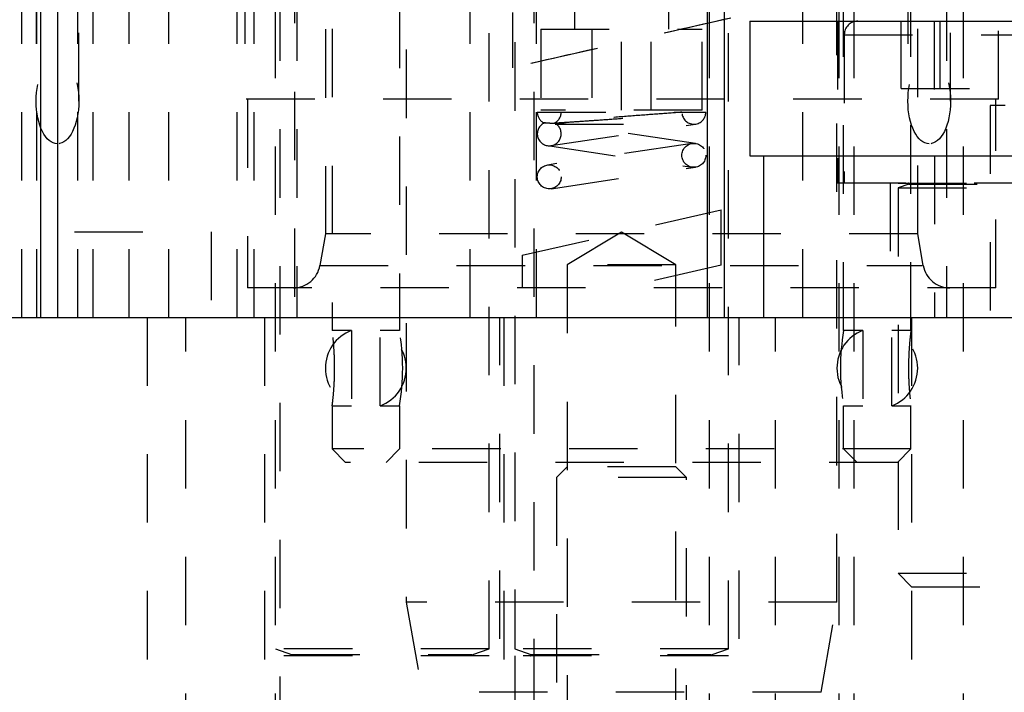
# Model space of a CAD drawing. Header units: inches. Extents: x 1880 to 2363, y -453 to -54.
# Tile 441 of 656: x 1905.547 to 1906.987, y -151.526 to -150.543. Entities that reach past the tile are written whole.
import ezdxf

# ---------------------------------------------------------------- set-up
doc = ezdxf.new("R2010")
doc.units = ezdxf.units.IN
doc.header["$LTSCALE"] = 0.5
doc.header["$MEASUREMENT"] = 0
doc.linetypes.add('HIDDEN', pattern=[0.225, 0.15, -0.075])
doc.layers.add('SID-M-H', color=4, linetype='HIDDEN')
doc.layers.add('SID-M-S', color=105, linetype='Continuous')

msp = doc.modelspace()

# ---------------------------------------------------------------- linework, layer by layer
at = {"layer": 'SID-M-H'}
for p, q in [((1905.55067, -150.9782), (1905.55067, -147.4432)), ((1905.57267, -150.9782), (1905.57267, -147.4432)), ((1905.63267, -150.9782), (1905.63267, -147.4432)), ((1905.65467, -150.9782), (1905.65467, -147.4432)), ((1906.74567, -153.2282), (1906.74567, -147.4432)), ((1906.76767, -153.2282), (1906.76767, -147.4432)), ((1906.11271, -149.38667), (1906.11271, -151.39454)), ((1905.87649, -149.4782), (1905.87649, -150.6593)), ((1906.30267, -149.4782), (1906.30267, -150.9782)), ((1906.74263, -151.39454), (1906.74263, -149.4782)), ((1906.97885, -150.6593), (1906.97885, -149.4782)), ((1905.92767, -149.5032), (1905.92767, -153.2282)), ((1905.95267, -149.5032), (1905.95267, -150.9782)), ((1906.90267, -149.5032), (1906.90267, -150.9782)), ((1906.92767, -153.2282), (1906.92767, -149.5032)), ((1905.9946, -149.55694), (1905.9946, -150.85615)), ((1906.00444, -149.55635), (1906.00444, -150.9973)), ((1906.38436, -149.55694), (1906.38436, -150.67505)), ((1906.47097, -150.67505), (1906.47097, -149.55694)), ((1906.85089, -150.9973), (1906.85089, -149.55635)), ((1906.86074, -150.85615), (1906.86074, -149.55694)), ((1906.10286, -149.71383), (1906.10286, -150.9973)), ((1906.75247, -150.9973), (1906.75247, -149.71383)), ((1905.94917, -149.8482), (1905.94917, -150.9782)), ((1906.20617, -150.9782), (1906.20617, -149.8482)), ((1906.29917, -149.8482), (1906.29917, -153.2282)), ((1906.55617, -153.2282), (1906.55617, -149.8482)), ((1905.92142, -153.2282), (1905.92142, -150.37595)), ((1906.23392, -151.46271), (1906.23392, -150.37595)), ((1906.27142, -150.37595), (1906.27142, -151.46271)), ((1906.58392, -151.46271), (1906.58392, -150.37595)), ((1905.57142, -150.4782), (1905.57142, -150.66195)), ((1905.63392, -150.66195), (1905.63392, -150.4782)), ((1905.70767, -150.9782), (1905.70767, -150.4782)), ((1905.76517, -150.4782), (1905.76517, -150.9782)), ((1905.86517, -150.4782), (1905.86517, -150.9782)), ((1905.89017, -150.9782), (1905.89017, -150.4782)), ((1906.69267, -150.9782), (1906.69267, -150.4782)), ((1906.84642, -150.4782), (1906.84642, -150.66195)), ((1906.90892, -150.66195), (1906.90892, -150.4782)), ((1906.35877, -150.51757), (1906.35877, -150.55694)), ((1906.49656, -150.55694), (1906.49656, -150.51757)), ((1906.26804, -150.53234), (1906.26804, -150.61308)), ((1906.5873, -150.54055), (1906.26804, -150.61308)), ((1906.74354, -150.54513), (1906.74354, -150.78135)), ((1906.83658, -150.64356), (1906.83658, -150.54513)), ((1906.88465, -150.54513), (1906.88465, -150.74198)), ((1906.8934, -150.64356), (1906.8934, -150.54513)), ((1906.30956, -150.55694), (1906.54578, -150.55694)), ((1906.30956, -150.55694), (1906.30956, -150.67505)), ((1906.42767, -150.67505), (1906.42767, -150.55694)), ((1906.54578, -150.67505), (1906.54578, -150.55694)), ((1906.75338, -150.56482), (1907.39525, -150.56482)), ((1906.75338, -150.56482), (1906.75338, -150.78135)), ((1906.83658, -150.64356), (1907.06388, -150.64356)), ((1906.97885, -150.6593), (1905.87649, -150.6593)), ((1905.88042, -150.6593), (1905.88042, -150.93489)), ((1907.38867, -150.6682), (1906.96667, -150.6682)), ((1906.96667, -150.6682), (1906.96667, -150.9782)), ((1906.97491, -150.93489), (1906.97491, -150.6593)), ((1906.30442, -150.6782), (1906.51592, -150.6782)), ((1906.54578, -150.67505), (1906.30956, -150.67505)), ((1906.32449, -150.72701), (1906.53599, -150.69551)), ((1906.33049, -150.6957), (1906.53342, -150.6957)), ((1906.53599, -150.72389), (1906.34133, -150.6949)), ((1906.53084, -150.72389), (1906.31934, -150.75539)), ((1906.31934, -150.72701), (1906.53084, -150.75851)), ((1906.88527, -150.74198), (1906.88527, -150.9782)), ((1906.32449, -150.79001), (1906.53599, -150.75851)), ((1906.74354, -150.78135), (1907.40692, -150.78135)), ((1906.82031, -150.78135), (1906.82031, -150.9782)), ((1906.83212, -150.78135), (1906.83212, -150.78175)), ((1906.83212, -150.78175), (1907.06834, -150.78175)), ((1906.84761, -150.78327), (1906.83212, -150.78891)), ((1906.84761, -150.78327), (1907.0511, -150.78327)), ((1906.83212, -150.78891), (1907.06834, -150.78891)), ((1906.83212, -150.78891), (1906.83212, -151.35222)), ((1906.28221, -150.88719), (1906.57312, -150.8211)), ((1906.57312, -150.90185), (1906.57312, -150.8211)), ((1903.82767, -150.8532), (1905.82767, -150.8532)), ((1905.82767, -150.8532), (1905.82767, -150.9782)), ((1906.42767, -150.85362), (1906.34817, -150.90139)), ((1906.50717, -150.90139), (1906.42767, -150.85362)), ((1905.9946, -150.85615), (1905.98645, -150.90236)), ((1906.86074, -150.85615), (1905.9946, -150.85615)), ((1906.86888, -150.90236), (1906.86074, -150.85615)), ((1906.28221, -150.88719), (1906.28221, -150.93489)), ((1905.98645, -150.90236), (1906.86711, -150.90236)), ((1906.50717, -150.90139), (1906.34817, -150.90139)), ((1906.34817, -150.90139), (1906.34817, -151.59139)), ((1906.57312, -150.90185), (1906.42767, -150.93489)), ((1906.50717, -151.59139), (1906.50717, -150.90139)), ((1906.97491, -150.93489), (1905.88042, -150.93489)), ((1905.73392, -150.9782), (1905.73392, -153.2282)), ((1905.79017, -153.2282), (1905.79017, -150.9782)), ((1905.90567, -150.9782), (1905.90567, -152.8482)), ((1906.24967, -152.8482), (1906.24967, -150.9782)), ((1906.25567, -150.9782), (1906.25567, -152.8482)), ((1906.59967, -152.8482), (1906.59967, -150.9782)), ((1906.65267, -153.2282), (1906.65267, -150.9782)), ((1906.8518, -150.9782), (1906.8518, -151.6682)), ((1906.03245, -150.9973), (1906.0042, -150.9973)), ((1906.07485, -151.10753), (1906.07485, -150.9973)), ((1906.10287, -150.9973), (1906.07485, -150.9973)), ((1906.78048, -150.9973), (1906.75247, -150.9973)), ((1906.78048, -150.9973), (1906.78048, -151.10753)), ((1906.82288, -151.10753), (1906.82288, -150.9973)), ((1906.85114, -150.9973), (1906.82288, -150.9973)), ((1906.0042, -151.10753), (1906.03245, -151.10753)), ((1906.00444, -151.10753), (1906.00444, -151.17052)), ((1906.07485, -151.10753), (1906.10286, -151.10753)), ((1906.10286, -151.10753), (1906.10286, -151.17052)), ((1906.75247, -151.17052), (1906.75247, -151.10753)), ((1906.75247, -151.10753), (1906.78048, -151.10753)), ((1906.82288, -151.10753), (1906.85114, -151.10753)), ((1906.85089, -151.17052), (1906.85089, -151.10753)), ((1906.85089, -151.17052), (1906.00444, -151.17052)), ((1906.00444, -151.17052), (1906.02412, -151.19021)), ((1906.10286, -151.17052), (1906.08318, -151.19021)), ((1906.77215, -151.19021), (1906.75247, -151.17052)), ((1906.83121, -151.19021), (1906.85089, -151.17052)), ((1906.83121, -151.19021), (1906.02412, -151.19021)), ((1906.34817, -151.19671), (1906.33267, -151.21221)), ((1906.50717, -151.19671), (1906.34817, -151.19671)), ((1906.52267, -151.21221), (1906.50717, -151.19671)), ((1906.52267, -151.21221), (1906.33267, -151.21221)), ((1906.33267, -151.21221), (1906.33267, -151.81567)), ((1906.52267, -151.81567), (1906.52267, -151.21221)), ((1906.83212, -151.35222), (1907.06834, -151.35222)), ((1906.83212, -151.35222), (1906.8518, -151.3719)), ((1906.8518, -151.3719), (1907.04865, -151.3719)), ((1906.74263, -151.39454), (1906.11271, -151.39454)), ((1906.11271, -151.39454), (1906.13594, -151.52632)), ((1906.71939, -151.52632), (1906.74263, -151.39454)), ((1906.23392, -151.46271), (1905.92142, -151.46271)), ((1905.92142, -151.46271), (1905.94497, -151.47128)), ((1906.23392, -151.47281), (1905.92142, -151.47281)), ((1905.94497, -151.47128), (1906.20855, -151.47128)), ((1906.21036, -151.47128), (1906.23392, -151.46271)), ((1906.23392, -152.8482), (1906.23392, -151.47281)), ((1906.58392, -151.46271), (1906.27142, -151.46271)), ((1906.27142, -151.46271), (1906.29497, -151.47128)), ((1906.58392, -151.47281), (1906.27142, -151.47281)), ((1906.27142, -151.47281), (1906.27142, -152.8482)), ((1906.29497, -151.47128), (1906.55855, -151.47128)), ((1906.56036, -151.47128), (1906.58392, -151.46271)), ((1906.58392, -152.8482), (1906.58392, -151.47281)), ((1906.71939, -151.52632), (1906.13594, -151.52632))]:
    msp.add_line(p, q, dxfattribs=at)
for centre in [(1906.53342, -150.7412), (1906.32192, -150.7727)]:
    msp.add_circle(centre, 0.0175, dxfattribs=at)
for centre, radius, start, end in [((1906.77306, -150.56482), 0.01969, 90, 180), ((1906.32192, -150.6782), 0.0175, 180, 244.1949), ((1906.32192, -150.6782), 0.0175, 294.60211, 0), ((1906.53342, -150.6782), 0.0175, 188.47114, 0), ((1906.32192, -150.7097), 0.0175, 115.84193, 64.15807), ((1906.84734, -150.78253), 0.000787, 290, 90), ((1905.94768, -150.89552), 0.03937, 270.00001, 350), ((1906.90766, -150.89552), 0.03937, 190, 269.99999), ((1906.05365, -151.05241), 0.05906, 111.07679, 248.97702), ((1906.05365, -151.05241), 0.05906, 291.06173, 68.97337), ((1905.78047, -151.05241), 0.32707, 350.29778, 9.70005), ((1906.80168, -151.05241), 0.05906, 111.07679, 248.97702), ((1907.07486, -151.05242), 0.32707, 170.29778, 189.70005), ((1906.80168, -151.05241), 0.05906, 291.06173, 68.97337), ((1905.9447, -151.47202), 0.000787, 270, 70), ((1906.21063, -151.47202), 0.000787, 110, 270), ((1906.2947, -151.47202), 0.000787, 270, 70), ((1906.56063, -151.47202), 0.000787, 110, 270)]:
    msp.add_arc(centre, radius, start, end, dxfattribs=at)
for centre in [(1905.60267, -150.66195), (1906.87767, -150.66195)]:
    msp.add_ellipse(centre, major_axis=(0, -0.0625), ratio=0.5, dxfattribs=at)
msp.add_open_spline([(1906.5873, -150.54055), (1906.53409, -150.55264), (1906.42767, -150.57681), (1906.32125, -150.60099), (1906.26804, -150.61308)], degree=3, dxfattribs=at)
for points, knots in [([(1906.51592, -150.6782), (1906.5147, -150.67829), (1906.50384, -150.6791), (1906.47927, -150.68094), (1906.43957, -150.68395), (1906.39949, -150.68704), (1906.3635, -150.68987), (1906.33556, -150.69213), (1906.31755, -150.69366), (1906.31537, -150.69386), (1906.31429, -150.69395)], [0, 0, 0, 0, 0.0183197, 0.1635643, 0.3063496, 0.4467904, 0.5854506, 0.7233058, 0.8622416, 1, 1, 1, 1]), ([(1906.32954, -150.69395), (1906.32964, -150.69395), (1906.33008, -150.69392), (1906.33731, -150.69345), (1906.35663, -150.69216), (1906.38378, -150.69029), (1906.41511, -150.68809), (1906.44687, -150.68582), (1906.4756, -150.68375), (1906.49841, -150.68208), (1906.51005, -150.68123), (1906.51389, -150.68094), (1906.51505, -150.68086), (1906.51547, -150.68083), (1906.51577, -150.6808), (1906.51594, -150.68079), (1906.51608, -150.68078), (1906.5161, -150.68078), (1906.51611, -150.68078)], [0, 0, 0, 0, 0.0309821, 0.1390962, 0.2504876, 0.3623209, 0.4730784, 0.5820155, 0.6889003, 0.7939871, 0.8989406, 0.9391461, 0.9491777, 0.9666759, 0.9710489, 0.9804409, 0.9899847, 1, 1, 1, 1]), ([(1906.51592, -150.6782), (1906.5221, -150.6782), (1906.53675, -150.6782), (1906.54879, -150.6782), (1906.55029, -150.6782), (1906.55092, -150.6782)], [0, 0, 0, 0, 0.2983871, 0.7068158, 1, 1, 1, 1]), ([(1906.32954, -150.69395), (1906.33055, -150.69405), (1906.33205, -150.6942), (1906.3395, -150.69493), (1906.34361, -150.69533), (1906.34556, -150.69554), (1906.34632, -150.69564), (1906.3465, -150.69568), (1906.34645, -150.6957), (1906.34631, -150.6957), (1906.34607, -150.6957), (1906.34578, -150.69569), (1906.34531, -150.69568), (1906.34413, -150.69562), (1906.3404, -150.69543), (1906.33143, -150.69491), (1906.31971, -150.69425), (1906.3146, -150.69397), (1906.31433, -150.69395), (1906.31429, -150.69395)], [0, 0, 0, 0, 0.23796142, 0.35586481, 0.41395627, 0.44300957, 0.45767228, 0.46502019, 0.46814497, 0.47130467, 0.47318958, 0.47507535, 0.47774085, 0.48267955, 0.49891534, 0.56383282, 0.73653813, 0.95560216, 1, 1, 1, 1]), ([(1906.00444, -151.10753), (1906.00455, -151.1067), (1906.00478, -151.10504), (1906.00625, -151.0923), (1906.00764, -151.07412), (1906.00824, -151.05241), (1906.00766, -151.03082), (1906.00622, -151.01227), (1906.00491, -151.00084), (1906.00426, -150.9959), (1906.00444, -150.9973), (1906.00444, -150.9973)], [0, 0, 0, 0, 0.1249711, 0.249962, 0.3749385, 0.4998938, 0.6248697, 0.7498661, 0.8748436, 0.9998004, 1, 1, 1, 1]), ([(1906.03245, -150.9973), (1906.03245, -150.99812), (1906.03245, -150.99978), (1906.03245, -151.01253), (1906.03245, -151.03075), (1906.03245, -151.05241), (1906.03245, -151.07408), (1906.03245, -151.0923), (1906.03245, -151.10502), (1906.03245, -151.10668), (1906.03245, -151.1075)], [0, 0, 0, 0, 0.1251079, 0.2502158, 0.3753237, 0.5004317, 0.6255396, 0.7506475, 0.8757554, 1, 1, 1, 1]), ([(1906.85089, -150.9973), (1906.85078, -150.99813), (1906.85056, -150.99979), (1906.84908, -151.01253), (1906.84769, -151.03071), (1906.8471, -151.05242), (1906.84768, -151.07401), (1906.84912, -151.09256), (1906.85042, -151.10399), (1906.85107, -151.10893), (1906.85089, -151.10753), (1906.85089, -151.10753)], [0, 0, 0, 0, 0.1249711, 0.249962, 0.3749385, 0.4998938, 0.6248697, 0.7498661, 0.8748436, 0.9998004, 1, 1, 1, 1])]:
    msp.add_open_spline(points, degree=3, knots=knots, dxfattribs=at)
at = {"layer": 'SID-M-S'}
for p, q in [((1905.57767, -149.5032), (1905.57767, -150.9782)), ((1905.60267, -149.5032), (1905.60267, -150.9782)), ((1906.55267, -149.5032), (1906.55267, -150.9782)), ((1906.57767, -149.5032), (1906.57767, -150.9782)), ((1906.61538, -150.54513), (1906.61538, -150.74198)), ((1906.61538, -150.54513), (1907.23278, -150.54513)), ((1906.61538, -150.74198), (1909.98056, -150.74198)), ((1906.63527, -150.74198), (1906.63527, -150.9782)), ((1897.67767, -150.9782), (1910.17767, -150.9782))]:
    msp.add_line(p, q, dxfattribs=at)

doc.saveas('drawing.dxf')
